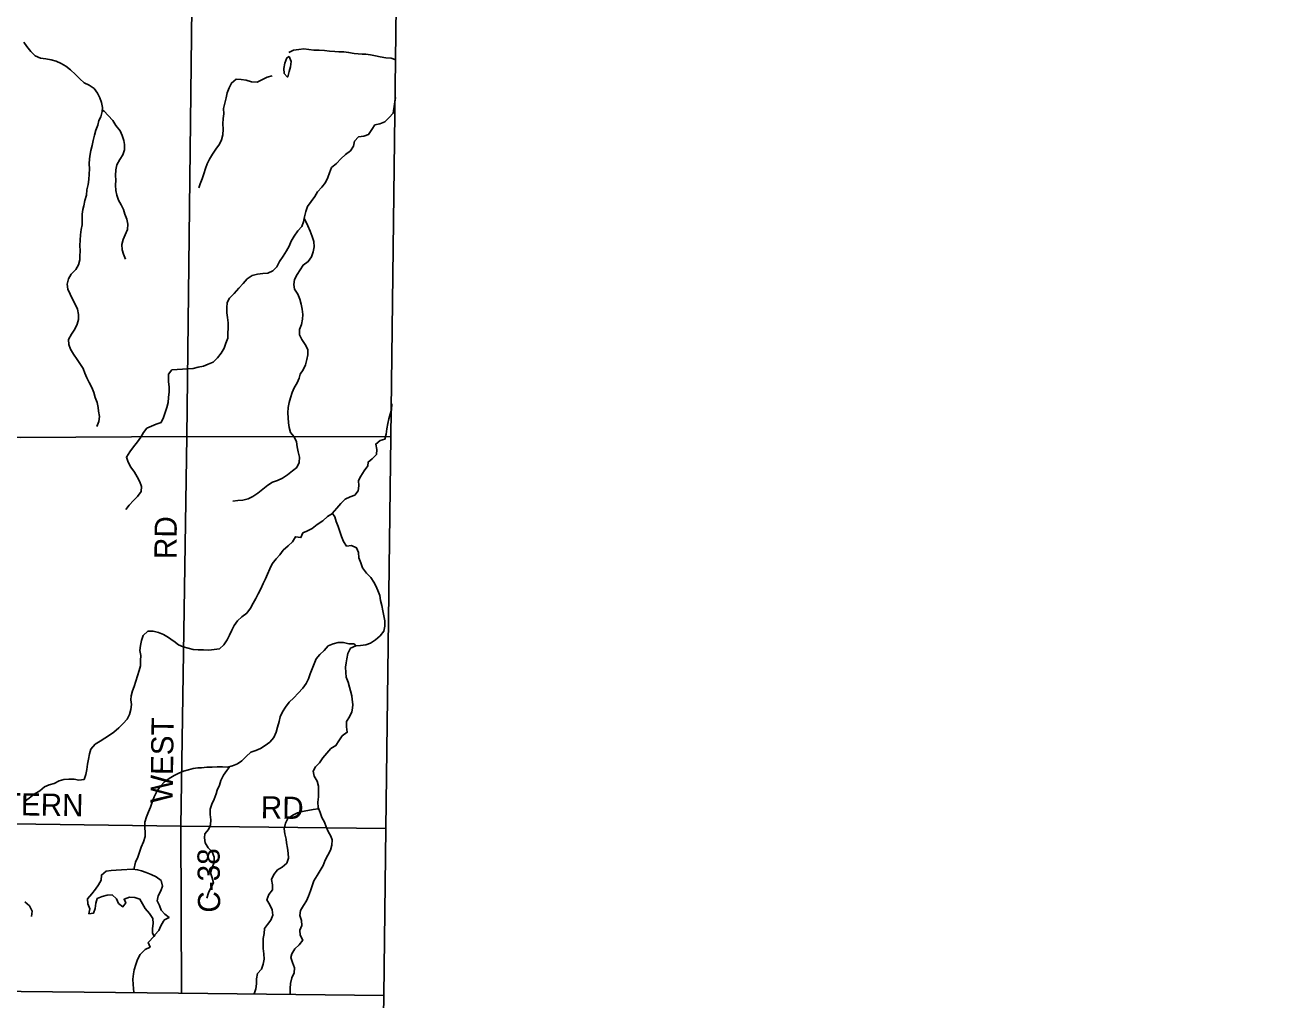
# Model space of a CAD drawing. Extents: x 1857828 to 2277390, y 930619 to 1324581.
# Drawn here: x 2054244 to 2071231, y 1116075 to 1129253 of the extents above; entities that cross this region are included whole.
import ezdxf

# ---------------------------------------------------------------- set-up
doc = ezdxf.new("R2010")
doc.units = 0
for name, color, linetype in [('GM_X_Adjacent_County', 7, 'Continuous'), ('GM_X_County', 7, 'Continuous'), ('GM_X_County_Road', 7, 'Continuous'), ('GM_X_County_Road_Text', 7, 'Continuous'), ('GM_X_Minor_Lake', 7, 'Continuous'), ('GM_X_Minor_River', 7, 'Continuous'), ('GM_X_Township', 7, 'Continuous'), ('GM_X_Township_Road', 7, 'Continuous')]:
    doc.layers.add(name, color=color, linetype=linetype)

msp = doc.modelspace()

# ---------------------------------------------------------------- linework, layer by layer
at = {"layer": 'GM_X_Adjacent_County'}
for points in [[(2086087, 1161432), (2086019, 1154363), (2086010, 1153403), (2085923, 1149181), (2085904, 1148231), (2085903, 1148166), (2085793, 1142829), (2081417, 1142846), (2072419, 1142880), (2061930, 1142920), (2059427, 1142930), (2059330, 1135139), (2059259, 1129509), (2059186, 1123686), (2059120, 1118390), (2059092, 1116134), (2059062, 1114191)], [(2050782, 1116223), (2056317, 1116164), (2059092, 1116134), (2059062, 1114191), (2059054, 1113649), (2058978, 1108653), (2058897, 1103161), (2058836, 1098648), (2058825, 1098215), (2058713, 1093964), (2058689, 1092990), (2058670, 1092146), (2058664, 1090110), (2061153, 1090093), (2061474, 1090093), (2065482, 1090095), (2066117, 1090095), (2068677, 1090072), (2070832, 1090054), (2070912, 1086527)]]:
    msp.add_lwpolyline(points, dxfattribs=at)
at = {"layer": 'GM_X_County'}
msp.add_lwpolyline([(2086087, 1161432), (2086019, 1154363), (2086010, 1153403), (2085923, 1149181), (2085904, 1148231), (2085903, 1148166), (2085793, 1142829), (2081417, 1142846), (2072419, 1142880), (2061930, 1142920), (2059427, 1142930), (2059330, 1135139), (2059259, 1129509), (2059186, 1123686), (2059120, 1118390), (2059092, 1116134), (2056317, 1116164), (2050782, 1116223)], dxfattribs=at)
at = {"layer": 'GM_X_County_Road'}
for points in [[(2056359, 1116163), (2056348, 1118421), (2056429, 1123693), (2056497, 1129489), (2056554, 1135188)], [(2045621, 1118567), (2050791, 1118501), (2056348, 1118421), (2059120, 1118390)]]:
    msp.add_lwpolyline(points, dxfattribs=at)
at = {"layer": 'GM_X_Minor_Lake'}
for points in [[(2057812, 1128827), (2057780, 1128809), (2057756, 1128740), (2057741, 1128668), (2057747, 1128598), (2057786, 1128556)], [(2057812, 1128827), (2057780, 1128809), (2057756, 1128740), (2057741, 1128668), (2057747, 1128598), (2057786, 1128556)], [(2057786, 1128556), (2057796, 1128556), (2057815, 1128626), (2057833, 1128689), (2057841, 1128761), (2057812, 1128827)], [(2057788, 1128556), (2057796, 1128556), (2057815, 1128626), (2057833, 1128689), (2057841, 1128761), (2057812, 1128827)], [(2055693, 1117840), (2055548, 1117835), (2055476, 1117829), (2055408, 1117824), (2055341, 1117816), (2055275, 1117761), (2055272, 1117693), (2055234, 1117630), (2055195, 1117570), (2055145, 1117507), (2055087, 1117440), (2055092, 1117372), (2055120, 1117306), (2055105, 1117238), (2055169, 1117248), (2055191, 1117312), (2055198, 1117381), (2055218, 1117443), (2055286, 1117472), (2055354, 1117490), (2055420, 1117495), (2055477, 1117441), (2055505, 1117379), (2055566, 1117333), (2055604, 1117386), (2055581, 1117436), (2055653, 1117462), (2055726, 1117457), (2055796, 1117435), (2055831, 1117371), (2055865, 1117309), (2055926, 1117243), (2055969, 1117177), (2055975, 1117105), (2055966, 1117041), (2055966, 1116976), (2055990, 1116934)], [(2055693, 1117840), (2055548, 1117835), (2055476, 1117829), (2055408, 1117824), (2055341, 1117816), (2055275, 1117761), (2055272, 1117693), (2055234, 1117630), (2055195, 1117570), (2055145, 1117507), (2055087, 1117440), (2055092, 1117372), (2055120, 1117306), (2055105, 1117238), (2055169, 1117248), (2055191, 1117312), (2055198, 1117381), (2055218, 1117443), (2055286, 1117472), (2055354, 1117490), (2055420, 1117495), (2055477, 1117441), (2055505, 1117379), (2055566, 1117333), (2055604, 1117386), (2055581, 1117436), (2055653, 1117462), (2055726, 1117457), (2055796, 1117435), (2055831, 1117371), (2055865, 1117309), (2055926, 1117243), (2055969, 1117177), (2055975, 1117105), (2055966, 1117041), (2055966, 1116976), (2055989, 1116934)], [(2055990, 1116934), (2055999, 1116953), (2056052, 1117013), (2056078, 1117076), (2056116, 1117138), (2056128, 1117158), (2056190, 1117189), (2056131, 1117233), (2056081, 1117286), (2056058, 1117351), (2056029, 1117413), (2056043, 1117483), (2056079, 1117548), (2056102, 1117614), (2056083, 1117688), (2056015, 1117740), (2055946, 1117770), (2055882, 1117795), (2055817, 1117819), (2055765, 1117833), (2055693, 1117840)], [(2055989, 1116933), (2055999, 1116953), (2056052, 1117013), (2056078, 1117076), (2056116, 1117138), (2056128, 1117158), (2056190, 1117189), (2056131, 1117233), (2056081, 1117286), (2056058, 1117351), (2056029, 1117413), (2056043, 1117483), (2056079, 1117548), (2056102, 1117614), (2056083, 1117688), (2056015, 1117740), (2055946, 1117770), (2055882, 1117795), (2055817, 1117819), (2055765, 1117833), (2055693, 1117840)]]:
    msp.add_lwpolyline(points, dxfattribs=at)
at = {"layer": 'GM_X_Minor_River'}
for points in [[(2054227, 1129024), (2054268, 1128962), (2054320, 1128898), (2054381, 1128836), (2054452, 1128804), (2054522, 1128797), (2054594, 1128783), (2054663, 1128766), (2054729, 1128736), (2054794, 1128696), (2054857, 1128648), (2054923, 1128587), (2054984, 1128529), (2055043, 1128471), (2055109, 1128441), (2055178, 1128395), (2055223, 1128335), (2055255, 1128271), (2055278, 1128209), (2055290, 1128137), (2055287, 1128087), (2055265, 1128014), (2055241, 1127964), (2055226, 1127900), (2055200, 1127831), (2055183, 1127763), (2055165, 1127692), (2055152, 1127626), (2055134, 1127557), (2055124, 1127507), (2055115, 1127443), (2055111, 1127377), (2055114, 1127308), (2055110, 1127236), (2055103, 1127164), (2055097, 1127097), (2055080, 1127025), (2055072, 1126956), (2055051, 1126884), (2055037, 1126812), (2055024, 1126761), (2055016, 1126697), (2055015, 1126627), (2055015, 1126554), (2055002, 1126488), (2054994, 1126416), (2054987, 1126347), (2054985, 1126275), (2054988, 1126203), (2054984, 1126128), (2054983, 1126078), (2054965, 1126010), (2054930, 1125947), (2054868, 1125886), (2054828, 1125822), (2054811, 1125749), (2054823, 1125683), (2054854, 1125615), (2054884, 1125549), (2054921, 1125481), (2054952, 1125415), (2054966, 1125341), (2054965, 1125272), (2054947, 1125208), (2054914, 1125144), (2054870, 1125077), (2054830, 1125004), (2054835, 1124936), (2054855, 1124870), (2054896, 1124806), (2054947, 1124734), (2055028, 1124610), (2055053, 1124548), (2055079, 1124484), (2055108, 1124420), (2055147, 1124354), (2055171, 1124286), (2055190, 1124219), (2055218, 1124149), (2055229, 1124083), (2055235, 1124033), (2055248, 1123963), (2055239, 1123894), (2055211, 1123828)], [(2059255, 1128783), (2059190, 1128806), (2059118, 1128812), (2059045, 1128824), (2058979, 1128839), (2058912, 1128853), (2058848, 1128860), (2058798, 1128862), (2058744, 1128866), (2058693, 1128871), (2058617, 1128885), (2058551, 1128892), (2058482, 1128892), (2058432, 1128896), (2058360, 1128903), (2058291, 1128911), (2058219, 1128914), (2058147, 1128914), (2058080, 1128925), (2058012, 1128933), (2057944, 1128922), (2057872, 1128914), (2057808, 1128881)], [(2056594, 1127055), (2056612, 1127106), (2056637, 1127176), (2056659, 1127244), (2056683, 1127313), (2056706, 1127379), (2056738, 1127442), (2056778, 1127510), (2056823, 1127577), (2056873, 1127644), (2056899, 1127704), (2056918, 1127770), (2056922, 1127845), (2056917, 1127917), (2056921, 1127989), (2056928, 1128054), (2056927, 1128126), (2056945, 1128199), (2056959, 1128269), (2056976, 1128337), (2057000, 1128406), (2057035, 1128470), (2057095, 1128523), (2057164, 1128519), (2057232, 1128510), (2057304, 1128488), (2057379, 1128483), (2057445, 1128515), (2057517, 1128548), (2057583, 1128566)], [(2055603, 1122704), (2055651, 1122762), (2055707, 1122825), (2055765, 1122880), (2055812, 1122946), (2055818, 1123015), (2055795, 1123077), (2055760, 1123145), (2055722, 1123209), (2055673, 1123277), (2055636, 1123343), (2055614, 1123413), (2055661, 1123486), (2055709, 1123552), (2055761, 1123619), (2055807, 1123683), (2055842, 1123744), (2055890, 1123802), (2055952, 1123831), (2056016, 1123860), (2056082, 1123882), (2056114, 1123947), (2056135, 1124015), (2056159, 1124085), (2056177, 1124152), (2056184, 1124220), (2056192, 1124295), (2056189, 1124363), (2056184, 1124431), (2056180, 1124481), (2056180, 1124532), (2056227, 1124592), (2056300, 1124597), (2056370, 1124603), (2056444, 1124608), (2056513, 1124612), (2056581, 1124629), (2056653, 1124641), (2056719, 1124670), (2056785, 1124696), (2056845, 1124753), (2056895, 1124818), (2056932, 1124884), (2056958, 1124955), (2056983, 1125021), (2056985, 1125087), (2056988, 1125156), (2056988, 1125228), (2056979, 1125298), (2056969, 1125364), (2056968, 1125433), (2056974, 1125501), (2057007, 1125562), (2057071, 1125626), (2057131, 1125697), (2057189, 1125758), (2057246, 1125822), (2057312, 1125869), (2057387, 1125886), (2057459, 1125894), (2057523, 1125900), (2057591, 1125929), (2057647, 1125986), (2057683, 1126056), (2057732, 1126131), (2057776, 1126200), (2057811, 1126266), (2057841, 1126333), (2057879, 1126401), (2057930, 1126472), (2057982, 1126532), (2058006, 1126595), (2058021, 1126661), (2058039, 1126734), (2058062, 1126802), (2058112, 1126869), (2058158, 1126935), (2058196, 1126998), (2058255, 1127060), (2058305, 1127127), (2058337, 1127192), (2058356, 1127258), (2058386, 1127327), (2058452, 1127381), (2058511, 1127446), (2058575, 1127503), (2058641, 1127553), (2058681, 1127618), (2058698, 1127684), (2058748, 1127741), (2058820, 1127753), (2058887, 1127774), (2058930, 1127840), (2058972, 1127903), (2059038, 1127920), (2059106, 1127946), (2059166, 1128003), (2059220, 1128061), (2059249, 1128276)], [(2055288, 1128105), (2055313, 1128091), (2055367, 1128033), (2055430, 1127965), (2055471, 1127895), (2055528, 1127825), (2055556, 1127759), (2055577, 1127691), (2055589, 1127641), (2055588, 1127569), (2055564, 1127500), (2055525, 1127434), (2055485, 1127363), (2055470, 1127295), (2055466, 1127220), (2055471, 1127158), (2055467, 1127088), (2055472, 1127019), (2055482, 1126955), (2055505, 1126887), (2055543, 1126823), (2055574, 1126761), (2055593, 1126697), (2055617, 1126629), (2055632, 1126563), (2055626, 1126490), (2055597, 1126418), (2055567, 1126353), (2055552, 1126285), (2055556, 1126217), (2055575, 1126156), (2055599, 1126090)], [(2058016, 1126637), (2058032, 1126609), (2058064, 1126539), (2058095, 1126467), (2058122, 1126397), (2058148, 1126329), (2058151, 1126256), (2058135, 1126190), (2058114, 1126121), (2058070, 1126055), (2058004, 1126008), (2057921, 1125881), (2057887, 1125815), (2057876, 1125748), (2057886, 1125682), (2057929, 1125614), (2057956, 1125546), (2057976, 1125482), (2057989, 1125414), (2057997, 1125341), (2057994, 1125277), (2057978, 1125205), (2057951, 1125138), (2057951, 1125068), (2057986, 1125004), (2058029, 1124936), (2058063, 1124868), (2058064, 1124797), (2058050, 1124731), (2058035, 1124659), (2058001, 1124592), (2057963, 1124532), (2057946, 1124479), (2057920, 1124417), (2057882, 1124350), (2057855, 1124284), (2057831, 1124215), (2057814, 1124151), (2057798, 1124083), (2057795, 1124012), (2057799, 1123944), (2057806, 1123876), (2057812, 1123812), (2057829, 1123747), (2057879, 1123685), (2057910, 1123619), (2057919, 1123551), (2057935, 1123485), (2057952, 1123413), (2057948, 1123342), (2057917, 1123274), (2057857, 1123225), (2057789, 1123175), (2057721, 1123128), (2057655, 1123097), (2057589, 1123073), (2057523, 1123032), (2057459, 1122980), (2057389, 1122925), (2057321, 1122880), (2057259, 1122850), (2057187, 1122831), (2057119, 1122827), (2057050, 1122816)], [(2059200, 1124133), (2059196, 1124053), (2059179, 1123992), (2059159, 1123929), (2059147, 1123867), (2059132, 1123794), (2059124, 1123722), (2059107, 1123656), (2059041, 1123637), (2058983, 1123588), (2058997, 1123516), (2058992, 1123450), (2058934, 1123391), (2058880, 1123345), (2058875, 1123294), (2058827, 1123228), (2058781, 1123155), (2058752, 1123095), (2058756, 1123023), (2058745, 1122956), (2058699, 1122896), (2058637, 1122875), (2058571, 1122843), (2058513, 1122784), (2058455, 1122721), (2058396, 1122651)], [(2058430, 1122604), (2058398, 1122651), (2058330, 1122610), (2058266, 1122553), (2058192, 1122503), (2058124, 1122448), (2058052, 1122413), (2057998, 1122387), (2057972, 1122324), (2057898, 1122336), (2057858, 1122269), (2057800, 1122211), (2057732, 1122154), (2057687, 1122093), (2057635, 1122037), (2057585, 1121968), (2057550, 1121900), (2057522, 1121831), (2057494, 1121769), (2057463, 1121702), (2057431, 1121634), (2057396, 1121563), (2057364, 1121503), (2057328, 1121436), (2057289, 1121370), (2057241, 1121303), (2057175, 1121252), (2057115, 1121198), (2057071, 1121135), (2057036, 1121071), (2057006, 1121006), (2056974, 1120944), (2056929, 1120875), (2056871, 1120822), (2056799, 1120810), (2056726, 1120803), (2056654, 1120809), (2056584, 1120806), (2056513, 1120812), (2056447, 1120828), (2056381, 1120847), (2056316, 1120875), (2056252, 1120923)], [(2058522, 1122338), (2058477, 1122474), (2058449, 1122540), (2058430, 1122605)], [(2057827, 1116150), (2057828, 1116228), (2057829, 1116298), (2057849, 1116371), (2057881, 1116439), (2057884, 1116508), (2057857, 1116580), (2057835, 1116648), (2057851, 1116698), (2057888, 1116765), (2057950, 1116821), (2057996, 1116882), (2057963, 1116950), (2057957, 1117016), (2057986, 1117081), (2057980, 1117149), (2057957, 1117215), (2057967, 1117283), (2058006, 1117350), (2058048, 1117414), (2058076, 1117479), (2058099, 1117549), (2058123, 1117618), (2058148, 1117686), (2058192, 1117755), (2058230, 1117823), (2058271, 1117892), (2058301, 1117962), (2058336, 1118031), (2058372, 1118097), (2058388, 1118166), (2058393, 1118238), (2058377, 1118288), (2058342, 1118350), (2058315, 1118414), (2058291, 1118476), (2058256, 1118542), (2058230, 1118609), (2058205, 1118677), (2058200, 1118749), (2058210, 1118821), (2058211, 1118894), (2058211, 1118966), (2058192, 1119030), (2058150, 1119098), (2058135, 1119168), (2058167, 1119225), (2058222, 1119281), (2058270, 1119346), (2058320, 1119410), (2058376, 1119471), (2058444, 1119512), (2058485, 1119576), (2058531, 1119643), (2058599, 1119693), (2058588, 1119766), (2058586, 1119836), (2058629, 1119903), (2058661, 1119967), (2058671, 1120017), (2058672, 1120068), (2058666, 1120136), (2058661, 1120186), (2058643, 1120254), (2058628, 1120304), (2058610, 1120368), (2058583, 1120436), (2058577, 1120501), (2058572, 1120571), (2058584, 1120633), (2058591, 1120686), (2058607, 1120756), (2058644, 1120829), (2058714, 1120863), (2058777, 1120866), (2058847, 1120874), (2058913, 1120899), (2058979, 1120941), (2059041, 1120998), (2059093, 1121059), (2059108, 1121129), (2059104, 1121197), (2059091, 1121265), (2059078, 1121336), (2059064, 1121406), (2059047, 1121476), (2059037, 1121540), (2059010, 1121610), (2058983, 1121674), (2058957, 1121724), (2058918, 1121786), (2058860, 1121844), (2058805, 1121916), (2058782, 1121984), (2058756, 1122052), (2058751, 1122123), (2058724, 1122187), (2058656, 1122218), (2058590, 1122210), (2058545, 1122272), (2058522, 1122338)], [(2056252, 1120923), (2056245, 1120931), (2056181, 1120972), (2056114, 1121016), (2056048, 1121042), (2055975, 1121059), (2055903, 1121061), (2055841, 1121002), (2055816, 1120934), (2055802, 1120867), (2055795, 1120797), (2055807, 1120731), (2055804, 1120663), (2055802, 1120590), (2055785, 1120526), (2055761, 1120457), (2055741, 1120385), (2055716, 1120312), (2055696, 1120252), (2055675, 1120184), (2055673, 1120133), (2055680, 1120069), (2055672, 1120001), (2055655, 1119932), (2055621, 1119868), (2055571, 1119811), (2055509, 1119753), (2055443, 1119694), (2055383, 1119653), (2055320, 1119611), (2055256, 1119574), (2055192, 1119530), (2055134, 1119465), (2055114, 1119403), (2055099, 1119330), (2055087, 1119262), (2055080, 1119189), (2055064, 1119121), (2055041, 1119055), (2054972, 1119046), (2054906, 1119060), (2054834, 1119057), (2054765, 1119053), (2054703, 1119034), (2054635, 1119000), (2054571, 1118983), (2054505, 1118957), (2054441, 1118900), (2054367, 1118857), (2054299, 1118803), (2054235, 1118758)], [(2058714, 1120863), (2058690, 1120887), (2058618, 1120889), (2058549, 1120906), (2058477, 1120908), (2058409, 1120889), (2058341, 1120861), (2058285, 1120800), (2058229, 1120743), (2058180, 1120685), (2058152, 1120618), (2058122, 1120550), (2058097, 1120483), (2058073, 1120417), (2058041, 1120354), (2057996, 1120288), (2057936, 1120221), (2057876, 1120159), (2057812, 1120098), (2057761, 1120033), (2057723, 1119967), (2057693, 1119902), (2057676, 1119836), (2057654, 1119761), (2057639, 1119693), (2057605, 1119622), (2057553, 1119560), (2057490, 1119513), (2057424, 1119471), (2057364, 1119444), (2057295, 1119424), (2057232, 1119367), (2057174, 1119308), (2057116, 1119264), (2057048, 1119239), (2056980, 1119223), (2056911, 1119224), (2056839, 1119226), (2056771, 1119223), (2056700, 1119221), (2056628, 1119212), (2056578, 1119210), (2056514, 1119201), (2056450, 1119183), (2056385, 1119166), (2056321, 1119138), (2056259, 1119107), (2056193, 1119067), (2056129, 1119022), (2056070, 1118959), (2056026, 1118893), (2055988, 1118820), (2055959, 1118748), (2055937, 1118679), (2055912, 1118615), (2055884, 1118548), (2055863, 1118476), (2055861, 1118408), (2055866, 1118335), (2055866, 1118285), (2055842, 1118213), (2055811, 1118140), (2055789, 1118070), (2055768, 1118003), (2055736, 1117935), (2055714, 1117839)], [(2057011, 1119230), (2057011, 1119230), (2056968, 1119176), (2056924, 1119112), (2056891, 1119041), (2056869, 1118979), (2056841, 1118912), (2056826, 1118862), (2056798, 1118790), (2056769, 1118721), (2056747, 1118655), (2056745, 1118582), (2056754, 1118510), (2056751, 1118442), (2056721, 1118377), (2056671, 1118319), (2056668, 1118266), (2056678, 1118198), (2056719, 1118132), (2056773, 1118076), (2056798, 1118004), (2056797, 1117932), (2056773, 1117864), (2056750, 1117791), (2056774, 1117723), (2056789, 1117659), (2056753, 1117590), (2056723, 1117524), (2056698, 1117451)], [(2058211, 1118659), (2058203, 1118657), (2058135, 1118648), (2058063, 1118633), (2057990, 1118621), (2057924, 1118602), (2057862, 1118572), (2057796, 1118527), (2057763, 1118463), (2057747, 1118388), (2057754, 1118318), (2057770, 1118246), (2057779, 1118196), (2057789, 1118126), (2057798, 1118057), (2057804, 1117989), (2057783, 1117923), (2057719, 1117868), (2057657, 1117831), (2057605, 1117771), (2057576, 1117700), (2057588, 1117632), (2057587, 1117562), (2057539, 1117501), (2057512, 1117429), (2057550, 1117361), (2057581, 1117293), (2057591, 1117220), (2057566, 1117152), (2057518, 1117095), (2057478, 1117039), (2057477, 1116971), (2057463, 1116906), (2057460, 1116838), (2057460, 1116768), (2057471, 1116698), (2057477, 1116625), (2057462, 1116559), (2057438, 1116490), (2057385, 1116430), (2057369, 1116361), (2057370, 1116293), (2057362, 1116225), (2057341, 1116156)], [(2054240, 1117398), (2054303, 1117345), (2054339, 1117272), (2054332, 1117200)], [(2055715, 1116173), (2055703, 1116284), (2055700, 1116356), (2055709, 1116428), (2055717, 1116479), (2055741, 1116551), (2055762, 1116620), (2055800, 1116688), (2055868, 1116755), (2055932, 1116789), (2055907, 1116851), (2055989, 1116934)]]:
    msp.add_lwpolyline(points, dxfattribs=at)
at = {"layer": 'GM_X_Township'}
msp.add_lwpolyline([(2031808, 1116643), (2031830, 1118869), (2031880, 1124127), (2031936, 1129983), (2031983, 1134915), (2032028, 1139963), (2032060, 1143020), (2037495, 1143002), (2040844, 1142991), (2045916, 1142974), (2052729, 1142952), (2056661, 1142939), (2059427, 1142930), (2059330, 1135139), (2059259, 1129509), (2059186, 1123686), (2059120, 1118390), (2059092, 1116134), (2056317, 1116164), (2050782, 1116223), (2045570, 1116279), (2040306, 1116370), (2037471, 1116420), (2035129, 1116512)], close=True, dxfattribs=at)
at = {"layer": 'GM_X_Township_Road'}
for points in [[(2050904, 1123729), (2052425, 1123700), (2052776, 1123692), (2053077, 1123689), (2053433, 1123683), (2053712, 1123680), (2054182, 1123678), (2056429, 1123693)], [(2056429, 1123693), (2059186, 1123686)]]:
    msp.add_lwpolyline(points, dxfattribs=at)

# ---------------------------------------------------------------- texts
at = {"layer": 'GM_X_County_Road_Text'}
for s, rotation, p in [('RD', 89.5063, (2056291, 1122033)), ('WEST', 89.2423, (2056238, 1118734)), ('EASTERN', 359.0833, (2053137, 1118586)), ('RD', 359.0128, (2057427, 1118529)), ('C-38', 90.6858, (2056882, 1117256))]:
    msp.add_text(s, height=300, rotation=rotation, dxfattribs=at).set_placement(p)

doc.saveas('drawing.dxf')
